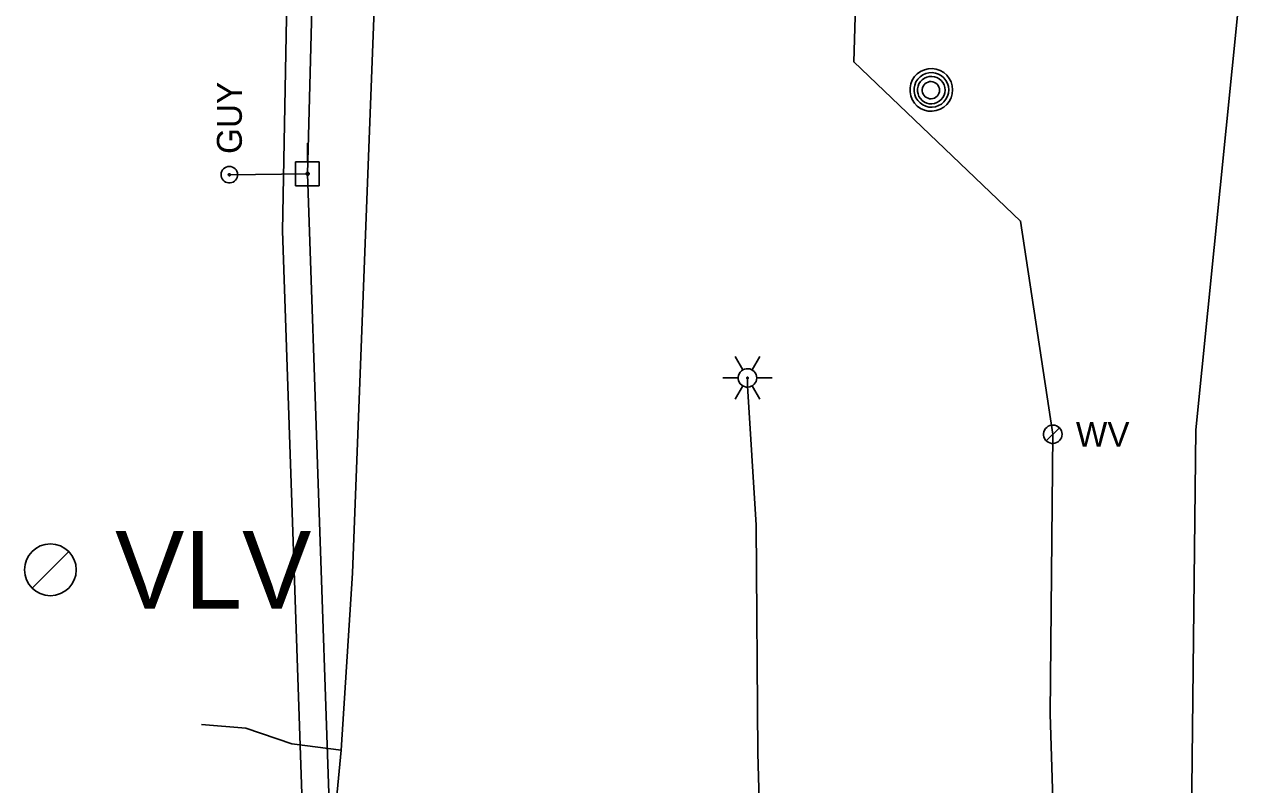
# Model space of a CAD drawing. Extents: x 600849 to 606371, y 330010 to 403088.
# Drawn here: x 602004.6 to 602194.1, y 370312.8 to 370430.3 of the extents above; entities that cross this region are included whole.
import ezdxf

# ---------------------------------------------------------------- set-up
doc = ezdxf.new("R2010")
doc.units = 0
for name, color, linetype in [('E_LTG', 7, 'Continuous'), ('E_UTL_E_UG', 7, 'Continuous'), ('E_UTL_EGuyWire', 7, 'Continuous'), ('E_UTL_EPowerPole', 7, 'Continuous'), ('E_UTL_G_UG', 7, 'Continuous'), ('E_UTL_MH', 7, 'Continuous'), ('E_UTL_Overhead', 7, 'Continuous'), ('E_UTL_T_UG', 7, 'Continuous'), ('E_UTL_VLV', 7, 'Continuous'), ('E_UTL_W', 7, 'Continuous'), ('E_UTL_W_UG', 7, 'Continuous')]:
    doc.layers.add(name, color=color, linetype=linetype)

msp = doc.modelspace()

# ---------------------------------------------------------------- linework, layer by layer
at = {"layer": 'E_LTG'}
for points in [[(602115.66, 370376.87), (602114.46, 370378.94)], [(602117.08, 370376.87), (602118.28, 370378.94)], [(602112.56, 370375.64), (602114.94, 370375.64)], [(602117.8, 370375.64), (602117.77, 370375.91), (602117.7, 370376.17), (602117.57, 370376.41), (602117.4, 370376.62), (602117.2, 370376.8), (602116.96, 370376.94), (602116.71, 370377.03), (602116.44, 370377.06), (602116.17, 370377.05), (602115.9, 370376.99), (602115.66, 370376.87), (602115.43, 370376.72), (602115.25, 370376.52), (602115.1, 370376.29), (602115, 370376.04), (602114.95, 370375.77), (602114.95, 370375.5), (602115, 370375.23), (602115.1, 370374.98), (602115.25, 370374.75), (602115.43, 370374.56), (602115.66, 370374.4), (602115.9, 370374.29), (602116.17, 370374.22), (602116.44, 370374.21), (602116.71, 370374.25), (602116.96, 370374.34), (602117.2, 370374.47), (602117.4, 370374.65), (602117.57, 370374.86), (602117.7, 370375.11), (602117.77, 370375.37), (602117.8, 370375.64)], [(602117.8, 370375.64), (602117.77, 370375.91), (602117.7, 370376.17), (602117.57, 370376.41), (602117.4, 370376.62), (602117.2, 370376.8), (602116.96, 370376.94), (602116.71, 370377.03), (602116.44, 370377.06), (602116.17, 370377.05), (602115.9, 370376.99), (602115.66, 370376.87), (602115.43, 370376.72), (602115.25, 370376.52), (602115.1, 370376.29), (602115, 370376.04), (602114.95, 370375.77), (602114.95, 370375.5), (602115, 370375.23), (602115.1, 370374.98), (602115.25, 370374.75), (602115.43, 370374.56), (602115.66, 370374.4), (602115.9, 370374.29), (602116.17, 370374.22), (602116.44, 370374.21), (602116.71, 370374.25), (602116.96, 370374.34), (602117.2, 370374.47), (602117.4, 370374.65), (602117.57, 370374.86), (602117.7, 370375.11), (602117.77, 370375.37), (602117.8, 370375.64)], [(602117.8, 370375.64), (602117.77, 370375.91), (602117.7, 370376.17), (602117.57, 370376.41), (602117.4, 370376.62), (602117.2, 370376.8), (602116.96, 370376.94), (602116.71, 370377.03), (602116.44, 370377.06), (602116.17, 370377.05), (602115.9, 370376.99), (602115.66, 370376.87), (602115.43, 370376.72), (602115.25, 370376.52), (602115.1, 370376.29), (602115, 370376.04), (602114.95, 370375.77), (602114.95, 370375.5), (602115, 370375.23), (602115.1, 370374.98), (602115.25, 370374.75), (602115.43, 370374.56), (602115.66, 370374.4), (602115.9, 370374.29), (602116.17, 370374.22), (602116.44, 370374.21), (602116.71, 370374.25), (602116.96, 370374.34), (602117.2, 370374.47), (602117.4, 370374.65), (602117.57, 370374.86), (602117.7, 370375.11), (602117.77, 370375.37), (602117.8, 370375.64)], [(602116.49, 370375.64), (602116.49, 370375.66), (602116.48, 370375.68), (602116.47, 370375.7), (602116.46, 370375.72), (602116.44, 370375.73), (602116.42, 370375.75), (602116.4, 370375.75), (602116.38, 370375.76), (602116.35, 370375.76), (602116.33, 370375.75), (602116.31, 370375.74), (602116.29, 370375.73), (602116.28, 370375.71), (602116.26, 370375.69), (602116.26, 370375.67), (602116.25, 370375.65), (602116.25, 370375.63), (602116.26, 370375.6), (602116.26, 370375.58), (602116.28, 370375.56), (602116.29, 370375.55), (602116.31, 370375.53), (602116.33, 370375.52), (602116.35, 370375.52), (602116.38, 370375.52), (602116.4, 370375.52), (602116.42, 370375.53), (602116.44, 370375.54), (602116.46, 370375.56), (602116.47, 370375.57), (602116.48, 370375.59), (602116.49, 370375.61), (602116.49, 370375.64)], [(602117.8, 370375.64), (602120.18, 370375.64)], [(602114.46, 370372.34), (602115.66, 370374.4)], [(602118.28, 370372.34), (602117.08, 370374.4)]]:
    msp.add_lwpolyline(points, dxfattribs=at)
at = {"layer": 'E_UTL_E_UG'}
for points in [[(602164.61, 369781.52), (602166.61, 369857.1), (602171.04, 369954.38), (602173.82, 369969.33), (602177.18, 369991.21), (602178.65, 370011.61), (602180.88, 370038.01), (602188.74, 370074.33), (602188.31, 370136.23), (602185.83, 370196.76), (602187.27, 370280.36), (602185.14, 370301.21), (602185.05, 370312.23), (602185.65, 370367.59), (602194.1, 370451.75), (602190.38, 370615.62), (602192.58, 370696.59)], [(602052.51, 370286.68), (602054.72, 370275.89), (602057.8, 370270.3), (602062.99, 370268.45), (602097.14, 370268.51), (602116.9, 370266.74), (602119.06, 370279.34), (602117.96, 370317.6), (602117.72, 370352.86), (602116.39, 370374.42), (602116.37, 370375.64)]]:
    msp.add_lwpolyline(points, dxfattribs=at)
at = {"layer": 'E_UTL_EGuyWire'}
msp.add_line((602036.29, 370407.06), (602048.38, 370407.21), dxfattribs=at)
for points in [[(602036.29, 370408.35), (602036.05, 370408.32), (602035.81, 370408.25), (602035.6, 370408.14), (602035.41, 370407.99), (602035.25, 370407.81), (602035.12, 370407.6), (602035.04, 370407.37), (602035.01, 370407.12), (602035.02, 370406.88), (602035.08, 370406.64), (602035.18, 370406.42), (602035.32, 370406.22), (602035.5, 370406.05), (602035.7, 370405.92), (602035.93, 370405.83), (602036.17, 370405.79), (602036.41, 370405.79), (602036.65, 370405.83), (602036.88, 370405.92), (602037.08, 370406.05), (602037.26, 370406.22), (602037.4, 370406.42), (602037.5, 370406.64), (602037.56, 370406.88), (602037.57, 370407.12), (602037.54, 370407.37), (602037.46, 370407.6), (602037.34, 370407.81), (602037.18, 370407.99), (602036.98, 370408.14), (602036.77, 370408.25), (602036.53, 370408.32), (602036.29, 370408.35)], [(602036.29, 370407.22), (602036.26, 370407.22), (602036.23, 370407.21), (602036.2, 370407.2), (602036.18, 370407.18), (602036.16, 370407.16), (602036.15, 370407.13), (602036.14, 370407.1), (602036.13, 370407.07), (602036.13, 370407.04), (602036.14, 370407.01), (602036.15, 370406.98), (602036.17, 370406.96), (602036.19, 370406.94), (602036.22, 370406.92), (602036.25, 370406.91), (602036.28, 370406.9), (602036.31, 370406.9), (602036.34, 370406.91), (602036.36, 370406.92), (602036.39, 370406.94), (602036.41, 370406.96), (602036.43, 370406.98), (602036.44, 370407.01), (602036.45, 370407.04), (602036.45, 370407.07), (602036.45, 370407.1), (602036.44, 370407.13), (602036.42, 370407.16), (602036.4, 370407.18), (602036.38, 370407.2), (602036.35, 370407.21), (602036.32, 370407.22), (602036.29, 370407.22)]]:
    msp.add_lwpolyline(points, dxfattribs=at)
at = {"layer": 'E_UTL_EPowerPole'}
for points in [[(602048.35, 370409.05), (602048.35, 370411.96)], [(602050.19, 370409.05), (602046.5, 370409.05)], [(602046.5, 370409.05), (602046.5, 370405.36)], [(602050.19, 370405.36), (602050.19, 370409.05)], [(602048.62, 370407.21), (602048.61, 370407.25), (602048.6, 370407.29), (602048.58, 370407.33), (602048.55, 370407.37), (602048.52, 370407.4), (602048.48, 370407.42), (602048.44, 370407.44), (602048.39, 370407.44), (602048.35, 370407.44), (602048.3, 370407.43), (602048.26, 370407.41), (602048.22, 370407.39), (602048.19, 370407.35), (602048.17, 370407.31), (602048.15, 370407.27), (602048.14, 370407.23), (602048.14, 370407.18), (602048.15, 370407.14), (602048.17, 370407.1), (602048.19, 370407.06), (602048.22, 370407.02), (602048.26, 370407), (602048.3, 370406.98), (602048.35, 370406.97), (602048.39, 370406.97), (602048.44, 370406.97), (602048.48, 370406.99), (602048.52, 370407.01), (602048.55, 370407.04), (602048.58, 370407.08), (602048.6, 370407.12), (602048.61, 370407.16), (602048.62, 370407.21)], [(602046.5, 370405.36), (602050.19, 370405.36)]]:
    msp.add_lwpolyline(points, dxfattribs=at)
at = {"layer": 'E_UTL_G_UG'}
for points in [[(602048.74, 370279.2), (602048.7, 370297.01), (602050.99, 370303.19), (602052.97, 370311.6), (602053.55, 370318.1), (602055.32, 370345.46), (602058.64, 370431.29), (602058.71, 370473.97), (602057.58, 370526.28), (602054.72, 370574.83), (602050.46, 370613.42), (602048.21, 370657.47), (602048.18, 370747.79)], [(602031.99, 370322.05), (602038.84, 370321.49), (602045.95, 370319.06), (602053.55, 370318.1)]]:
    msp.add_lwpolyline(points, dxfattribs=at)
at = {"layer": 'E_UTL_MH'}
for points in [[(602148.07, 370420.18), (602148.01, 370420.8), (602147.84, 370421.4), (602147.55, 370421.96), (602147.16, 370422.45), (602146.69, 370422.87), (602146.15, 370423.18), (602145.55, 370423.38), (602144.93, 370423.47), (602144.3, 370423.44), (602143.7, 370423.3), (602143.12, 370423.04), (602142.61, 370422.67), (602142.18, 370422.22), (602141.84, 370421.69), (602141.61, 370421.11), (602141.49, 370420.49), (602141.49, 370419.86), (602141.61, 370419.25), (602141.84, 370418.67), (602142.18, 370418.14), (602142.61, 370417.68), (602143.12, 370417.32), (602143.7, 370417.06), (602144.3, 370416.91), (602144.93, 370416.88), (602145.55, 370416.97), (602146.15, 370417.18), (602146.69, 370417.49), (602147.16, 370417.9), (602147.55, 370418.39), (602147.84, 370418.95), (602148.01, 370419.55), (602148.07, 370420.18)], [(602147.46, 370420.17), (602147.41, 370420.68), (602147.27, 370421.17), (602147.03, 370421.62), (602146.72, 370422.02), (602146.33, 370422.35), (602145.89, 370422.61), (602145.41, 370422.77), (602144.91, 370422.85), (602144.4, 370422.82), (602143.91, 370422.7), (602143.44, 370422.49), (602143.03, 370422.2), (602142.68, 370421.83), (602142.4, 370421.4), (602142.21, 370420.93), (602142.12, 370420.43), (602142.12, 370419.92), (602142.21, 370419.42), (602142.4, 370418.95), (602142.68, 370418.52), (602143.03, 370418.15), (602143.44, 370417.85), (602143.91, 370417.64), (602144.4, 370417.52), (602144.91, 370417.5), (602145.41, 370417.57), (602145.89, 370417.74), (602146.33, 370417.99), (602146.72, 370418.33), (602147.03, 370418.73), (602147.27, 370419.18), (602147.41, 370419.67), (602147.46, 370420.17)], [(602146.9, 370420.14), (602146.86, 370420.55), (602146.74, 370420.94), (602146.56, 370421.3), (602146.31, 370421.61), (602146, 370421.88), (602145.65, 370422.08), (602145.27, 370422.21), (602144.87, 370422.27), (602144.46, 370422.25), (602144.07, 370422.16), (602143.7, 370421.99), (602143.37, 370421.75), (602143.09, 370421.46), (602142.87, 370421.12), (602142.72, 370420.74), (602142.65, 370420.35), (602142.65, 370419.94), (602142.72, 370419.54), (602142.87, 370419.17), (602143.09, 370418.83), (602143.37, 370418.54), (602143.7, 370418.3), (602144.07, 370418.13), (602144.46, 370418.04), (602144.87, 370418.02), (602145.27, 370418.08), (602145.65, 370418.21), (602146, 370418.41), (602146.31, 370418.68), (602146.56, 370418.99), (602146.74, 370419.35), (602146.86, 370419.74), (602146.9, 370420.14)], [(602146.04, 370420.13), (602146.02, 370420.38), (602145.95, 370420.62), (602145.83, 370420.85), (602145.67, 370421.05), (602145.48, 370421.21), (602145.26, 370421.34), (602145.02, 370421.42), (602144.77, 370421.46), (602144.52, 370421.45), (602144.27, 370421.39), (602144.04, 370421.28), (602143.84, 370421.14), (602143.66, 370420.95), (602143.52, 370420.74), (602143.43, 370420.5), (602143.38, 370420.26), (602143.38, 370420), (602143.43, 370419.75), (602143.52, 370419.52), (602143.66, 370419.31), (602143.84, 370419.12), (602144.04, 370418.98), (602144.27, 370418.87), (602144.52, 370418.81), (602144.77, 370418.8), (602145.02, 370418.83), (602145.26, 370418.92), (602145.48, 370419.04), (602145.67, 370419.21), (602145.83, 370419.41), (602145.95, 370419.63), (602146.02, 370419.88), (602146.04, 370420.13)]]:
    msp.add_lwpolyline(points, dxfattribs=at)
at = {"layer": 'E_UTL_Overhead'}
msp.add_lwpolyline([(602049.76, 369613.32), (602051.08, 369789.61), (602050.68, 369965.17), (602051.62, 370141.89), (602052.51, 370286.68), (602048.38, 370407.21), (602054.57, 370641.59), (602056.08, 370840.85), (602056, 371041.84), (602057.12, 371239.25), (602057.2, 371393.62), (602058.03, 371555.69), (602064.16, 371680.24), (602066.66, 372038.53), (602066.58, 372216.08), (602066.88, 372572.55), (602066.55, 372750.09)], dxfattribs=at)
at = {"layer": 'E_UTL_T_UG'}
msp.add_lwpolyline([(602047.46, 369606.19), (602047.57, 369728.34), (602046.79, 369872.91), (602047.13, 370016.7), (602046.55, 370126.56), (602050.85, 370148.65), (602053.67, 370151.21), (602054.14, 370153.69), (602051.02, 370164.19), (602047.73, 370303.8), (602044.49, 370398.4), (602047.72, 370568.68), (602053.33, 370619.91), (602052.89, 370653.1), (602057.18, 370761), (602053.97, 370836.59), (602052.42, 370912.69), (602054.06, 370935.04), (602052.2, 371019.03), (602052.8, 371158.92), (602056.72, 371221.69), (602056.86, 371223.67)], dxfattribs=at)
at = {"layer": 'E_UTL_VLV'}
msp.add_lwpolyline([(602005.81, 370343.15), (602011.46, 370348.8)], dxfattribs=at)
msp.add_circle((602008.63, 370345.97), 4, dxfattribs=at)
at = {"layer": 'E_UTL_W'}
for points in [[(602164.98, 370366.93), (602164.95, 370367.2), (602164.88, 370367.46), (602164.75, 370367.7), (602164.58, 370367.91), (602164.38, 370368.09), (602164.14, 370368.22), (602163.89, 370368.31), (602163.62, 370368.35), (602163.35, 370368.34), (602163.09, 370368.27), (602162.84, 370368.16), (602162.62, 370368), (602162.43, 370367.81), (602162.28, 370367.58), (602162.18, 370367.33), (602162.13, 370367.06), (602162.13, 370366.79), (602162.18, 370366.52), (602162.28, 370366.27), (602162.43, 370366.04), (602162.62, 370365.85), (602162.84, 370365.69), (602163.09, 370365.58), (602163.35, 370365.51), (602163.62, 370365.5), (602163.89, 370365.54), (602164.14, 370365.63), (602164.38, 370365.76), (602164.58, 370365.94), (602164.75, 370366.16), (602164.88, 370366.4), (602164.95, 370366.66), (602164.98, 370366.93)], [(602162.54, 370365.92), (602164.56, 370367.93)]]:
    msp.add_lwpolyline(points, dxfattribs=at)
at = {"layer": 'E_UTL_W_UG'}
msp.add_lwpolyline([(602166.1, 369676.63), (602162.73, 369726.05), (602159.05, 369773.37), (602160.39, 369853.29), (602161.94, 369923.53), (602162.24, 369934.08), (602158.63, 370008.07), (602162.46, 370134.02), (602161.45, 370201.36), (602163.81, 370228.36), (602164.56, 370277.26), (602163.14, 370323.72), (602163.55, 370366.93), (602158.56, 370399.9), (602132.8, 370424.5), (602133.38, 370443.7), (602133.38, 370513.49), (602135.22, 370572.69), (602155.61, 370597.06), (602160.41, 370606.53), (602160.69, 370692.62)], dxfattribs=at)

# ---------------------------------------------------------------- texts
at = {"layer": 'E_UTL_EGuyWire'}
msp.add_text('GUY', height=3.85, rotation=90, dxfattribs=at).set_placement((602038.22, 370410.27))
at = {"layer": 'E_UTL_VLV'}
msp.add_text('VLV', height=12, dxfattribs=at).set_placement((602018.63, 370339.97))
at = {"layer": 'E_UTL_W'}
msp.add_text('WV', height=3.85, dxfattribs=at).set_placement((602167.12, 370365))

doc.saveas('drawing.dxf')
